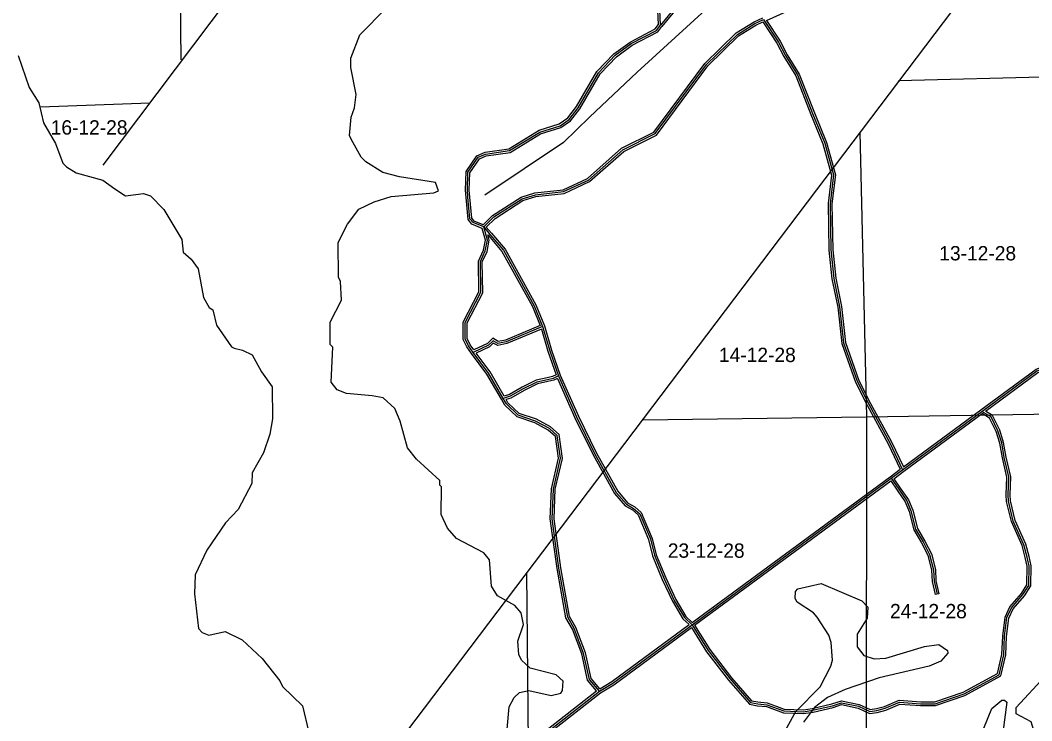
# Model space of a CAD drawing. Extents: x 457167 to 656239, y 1787309 to 1969297.
# Drawn here: x 503466 to 519332, y 1856035 to 1867028 of the extents above; entities that cross this region are included whole.
import ezdxf

# ---------------------------------------------------------------- set-up
doc = ezdxf.new("R2010")
doc.units = 0
for name, color, linetype in [('Level 1', 7, 'Continuous'), ('Level 2', 7, 'Continuous'), ('Level 31', 7, 'Continuous'), ('Level 32', 7, 'Continuous'), ('Level 5', 7, 'Continuous'), ('Level 7', 7, 'Continuous')]:
    doc.layers.add(name, color=color, linetype=linetype)

msp = doc.modelspace()

# ---------------------------------------------------------------- linework, layer by layer
at = {"layer": 'Level 1'}
for p, q in [((504766.348, 1864753.707), (510401.692, 1872241.672)), ((505988.57, 1866404.024), (505957.98, 1870996.563)), ((518697.448, 1867997.26), (506438.599, 1851790.926)), ((521962.457, 1866198.703), (517243.291, 1866074.847)), ((505499.342, 1865727.674), (503784.174, 1865664.126)), ((516634.054, 1865269.431), (516739.061, 1860805.656)), ((513233.333, 1860757.096), (516739.061, 1860805.656)), ((516739.061, 1860805.656), (516736.476, 1855535.731)), ((516739.061, 1860805.656), (522061.736, 1860890.238)), ((511405.081, 1858356.672), (511433.595, 1855404.956))]:
    msp.add_line(p, q, dxfattribs=at)
at = {"layer": 'Level 31'}
for p, q in [((517307.369, 1859973.737), (518551.461, 1860890.211)), ((517127.036, 1859840.592), (517307.369, 1859973.737)), ((514004.067, 1857540.377), (517127.036, 1859840.592))]:
    msp.add_line(p, q, dxfattribs=at)
for points in [[(513506.701, 1866950.016), (513499.355, 1867191.866), (513466.134, 1867242.176), (513343.091, 1867767.746), (513094.126, 1868068.707), (512928.762, 1868427.895), (512656.341, 1869162.411), (512668.223, 1870096.196), (512755.878, 1871287.874), (512790.221, 1871529.564)], [(516371.772, 1869410.431), (516159.217, 1869243.956), (515064.584, 1868410.631), (514869.715, 1868295.734), (514381.791, 1867938.316), (514224.243, 1867764.369), (513751.596, 1867244.716), (513506.701, 1866950.016)], [(510489.139, 1864250.778), (510479.386, 1864360.636), (510488.771, 1864643.876), (510647.855, 1864876.71), (510764.846, 1864926.435), (511140.285, 1864983.15), (511616.56, 1865273.299), (511933.598, 1865372.068), (512075.604, 1865471.519), (512218.251, 1865654.604), (512537.025, 1866203.56), (512796.491, 1866477.47), (513047.329, 1866660.142), (513448.144, 1866866.967), (513506.701, 1866950.016)], [(510735.553, 1863784.353), (510894.664, 1863942.278), (511337.504, 1864223.826), (511546.218, 1864289.923), (511988.143, 1864338.026), (512380.619, 1864520.144), (512915.836, 1864993.356), (513425.383, 1865249.944), (514229.583, 1866330.513), (514715.106, 1866803.941), (514990.721, 1866977.804), (515126.835, 1867038.379)], [(515126.835, 1867038.379), (515360.021, 1866682.217), (515471.242, 1866471.612), (515657.219, 1866168.723), (515894.881, 1865562.001), (516084.711, 1865097.644), (516221.597, 1864601.123), (516168.337, 1864148.955), (516181.831, 1863422.351), (516228.521, 1862974.535), (516319.151, 1862531.645), (516381.62, 1861963.041), (516592.927, 1861362.605), (516775.219, 1861001.191), (517106.516, 1860395.946), (517307.369, 1859973.737)], [(510735.553, 1863784.353), (510569.049, 1863851.551), (510519.312, 1863910.291), (510489.139, 1864250.778)], [(510570.304, 1861816.249), (510495.271, 1861917.998), (510445.728, 1862026.558), (510446.421, 1862284.74), (510690.166, 1862759.063), (510683.466, 1863242.732), (510759.226, 1863408.983), (510793.297, 1863575.761), (510735.553, 1863784.353)], [(510735.553, 1863784.353), (510833.441, 1863667.968), (511046.652, 1863417.678), (511243.53, 1863058.724), (511526.391, 1862548.526), (511659.743, 1862220.003)], [(511659.743, 1862220.003), (511089.101, 1861981.131), (510960.093, 1861953.636), (510881.975, 1861999.032), (510810.728, 1861929.855), (510570.304, 1861816.249)], [(511659.743, 1862220.003), (511771.578, 1861841.746), (511909.457, 1861448.48)], [(511041.398, 1861094.036), (510810.288, 1861491.67), (510570.304, 1861816.249)], [(518551.461, 1860890.211), (519413.8, 1861525.945), (519530.441, 1861567.334), (520354.293, 1861608.681)], [(511909.457, 1861448.48), (511824.313, 1861406.628), (511736.393, 1861387.332), (511569.466, 1861349.071), (511354.534, 1861243.725), (511151.649, 1861126.333), (511041.398, 1861094.036)], [(511909.457, 1861448.48), (512193.406, 1860802.646), (512475.423, 1860230.64), (512812.682, 1859619.514), (512973.971, 1859431.981), (513087.359, 1859368.272), (513182.845, 1859284.631), (513350.018, 1858887.985), (513413.965, 1858631.01), (513564.069, 1858263.886), (513723.509, 1857923.271), (513883.54, 1857653.202), (514004.067, 1857540.377)], [(512550.771, 1856499.768), (512392.958, 1856684.016), (512302.863, 1857092.731), (512154.138, 1857484.946), (512054.867, 1857660.606), (511916.196, 1858428.06), (511810.666, 1859203.749), (511829.03, 1859670.591), (511939.125, 1860153.441), (511890.545, 1860512.179), (511765.881, 1860621.028), (511549.585, 1860738.597), (511274.63, 1860831.305), (511091.983, 1861006.928), (511041.398, 1861094.036)], [(519042.59, 1859169.476), (518967.661, 1859479.573), (518963.266, 1859582.498), (518972.891, 1859861.738), (518901.126, 1860166.005), (518860.279, 1860395.975), (518801.458, 1860585.285), (518693.098, 1860804.596), (518551.461, 1860890.211)], [(517127.036, 1859840.592), (517246.078, 1859670.328), (517372.388, 1859485.854), (517437.373, 1859329.247), (517509.513, 1859042.794), (517626.849, 1858840.901), (517729.569, 1858645.245), (517790.737, 1858403.197), (517799.947, 1858226.434), (517846.934, 1858022.621)], [(514004.067, 1857540.377), (514257.173, 1857135.771), (514599.585, 1856692.281), (514922.23, 1856322.689), (515033.24, 1856300.449), (515176.432, 1856286.451), (515444.407, 1856188.346), (515751.868, 1856177.729), (515895.513, 1856199.006), (516206.786, 1856270.926), (516347.982, 1856318.759), (516616.751, 1856261.749), (516794.067, 1856179.63), (516902.676, 1856195.586), (517034.916, 1856231.819), (517258.739, 1856328.438), (517589.381, 1856302.841), (517817.616, 1856302.356), (518270.527, 1856457.403), (518819.149, 1856757.921), (518893.839, 1857071.466), (518906.69, 1857362.329), (518942.777, 1857653.106), (519015.287, 1857808.113), (519193.662, 1858014.002), (519286.508, 1858159.844), (519290.488, 1858462.74), (519260.452, 1858604.306), (519210.232, 1858796.492), (519042.59, 1859169.476)], [(512550.771, 1856499.768), (512759.751, 1856624.054), (514004.067, 1857540.377)], [(510546.918, 1849012.953), (510834.086, 1849987.11), (510852.926, 1851550.32), (510858.071, 1851971.394), (510984.031, 1852187.631), (511134.691, 1852370.318), (511368.789, 1852561.045), (511506.614, 1852636.872), (511519.376, 1852644.096), (511628.166, 1852785.492), (511678.891, 1852976.933), (511646.144, 1853151.971), (511405.526, 1853411.454), (511372.359, 1853478.128), (511398.682, 1853861.666), (511508.987, 1854311.421), (511536.701, 1855053.139), (511604.788, 1855453.241), (511689.356, 1855752.916), (511756.371, 1855877.747), (512550.771, 1856499.768)]]:
    msp.add_lwpolyline(points, dxfattribs=at)
at = {"layer": 'Level 32'}
for p, q in [((517318.845, 1860019.451), (518533.667, 1860914.365)), ((517325.163, 1859949.583), (518553.106, 1860854.161)), ((517109.217, 1859864.726), (517269.655, 1859983.181)), ((514006.361, 1857579.324), (517109.245, 1859864.747)), ((517168.376, 1859833.821), (517325.189, 1859949.602)), ((514044.25, 1857532.711), (517120.07, 1859798.2)), ((517876.168, 1858029.361), (517817.701, 1858015.882))]:
    msp.add_line(p, q, dxfattribs=at)
for points in [[(513476.411, 1866959.116), (513469.627, 1867182.441), (513438.146, 1867230.117), (513315.486, 1867754.051), (513068.513, 1868052.603), (512901.032, 1868416.389), (512626.272, 1869157.211), (512638.236, 1870097.488), (512726.033, 1871291.089), (512755.761, 1871500.286)], [(515171.221, 1867025.355), (515855.199, 1867331.046), (518199.427, 1868479.946), (519334.898, 1868750.821), (519583.002, 1868886.543), (519836.903, 1869088.046), (521613.336, 1870776.427), (521787.329, 1871016.591)], [(516390.271, 1869386.811), (516177.554, 1869220.21), (515081.347, 1868385.688), (514886.239, 1868270.65), (514401.981, 1867915.916), (514246.458, 1867744.206), (513774.241, 1867225.026), (513530.534, 1866931.756)], [(510459.256, 1864248.125), (510449.341, 1864359.803), (510459.076, 1864653.592), (510628.038, 1864900.885), (510756.609, 1864955.531), (511129.834, 1865011.912), (511604.108, 1865300.842), (511920.216, 1865399.321), (512054.706, 1865493.509), (512193.331, 1865671.433), (512512.839, 1866221.651), (512776.605, 1866500.101), (513031.527, 1866685.748), (513427.859, 1866890.259), (513476.411, 1866959.116)], [(510728.451, 1863819.571), (510875.832, 1863965.855), (511324.712, 1864251.244), (511540.006, 1864319.425), (511979.991, 1864367.316), (512364.025, 1864545.516), (512898.874, 1865018.403), (513405.553, 1865273.547), (514206.936, 1866350.332), (514696.426, 1866827.627), (514976.546, 1867004.332), (515114.637, 1867065.787)], [(510776.296, 1863782.521), (510913.496, 1863918.701), (511350.296, 1864196.408), (511552.431, 1864260.422), (511996.294, 1864308.736), (512397.214, 1864494.771), (512932.798, 1864968.308), (513445.214, 1865226.341), (514252.231, 1866310.694), (514733.787, 1866780.254), (515004.896, 1866951.276), (515115.716, 1867000.592)], [(515115.716, 1867000.592), (515334.15, 1866666.963), (515445.167, 1866456.743), (515630.258, 1866155.298), (515867.026, 1865550.853), (516056.266, 1865087.946), (516191.117, 1864598.806), (516138.304, 1864150.438), (516151.86, 1863420.515), (516198.834, 1862969.961), (516289.481, 1862526.989), (516352.176, 1861956.336), (516565.271, 1861350.821), (516748.661, 1860987.23), (517079.79, 1860382.289), (517269.654, 1859983.182)], [(515171.222, 1867025.355), (515385.892, 1866697.472), (515497.316, 1866486.481), (515684.181, 1866182.149), (515922.734, 1865573.149), (516113.158, 1865107.341), (516252.078, 1864603.441), (516198.37, 1864147.472), (516211.802, 1863424.189), (516258.206, 1862979.109), (516348.821, 1862536.3), (516411.065, 1861969.746), (516620.585, 1861374.389), (516801.778, 1861015.152), (517133.241, 1860409.603), (517318.845, 1860019.451)], [(510519.022, 1864253.431), (510509.431, 1864361.469), (510518.466, 1864634.158), (510667.671, 1864852.535), (510773.085, 1864897.338), (511150.736, 1864954.388), (511629.012, 1865245.755), (511946.981, 1865344.815), (512096.502, 1865449.529), (512243.169, 1865637.775), (512561.211, 1866185.469), (512816.378, 1866454.84), (513063.131, 1866634.537), (513468.43, 1866843.676), (513530.534, 1866931.755)], [(510710.592, 1863762.075), (510550.945, 1863826.506), (510490.269, 1863898.166), (510459.256, 1864248.13)], [(510728.451, 1863819.571), (510587.153, 1863876.596), (510548.356, 1863922.416), (510519.023, 1864253.426)], [(510776.296, 1863782.521), (510856.339, 1863687.351), (511071.481, 1863434.796), (511269.801, 1863073.211), (511553.507, 1862561.488), (511688.095, 1862229.921)], [(510546.159, 1861798.443), (510469.275, 1861902.705), (510415.71, 1862020.074), (510416.441, 1862292.035), (510660.065, 1862766.125), (510653.375, 1863249.046), (510730.516, 1863418.325), (510762.461, 1863574.704), (510710.592, 1863762.074)], [(510579.803, 1861853.917), (510521.268, 1861933.292), (510475.746, 1862033.041), (510476.403, 1862277.446), (510720.267, 1862752.002), (510713.556, 1863236.417), (510787.938, 1863399.641), (510824.134, 1863576.818), (510801.188, 1863659.707)], [(510801.188, 1863659.707), (510810.542, 1863648.586), (511021.825, 1863400.561), (511217.258, 1863044.236), (511499.276, 1862535.563), (511620.785, 1862236.217)], [(511620.785, 1862236.217), (511080.105, 1862009.889), (510965.16, 1861985.39), (510877.389, 1862036.395), (510793.406, 1861954.851), (510579.803, 1861853.917)], [(511688.095, 1862229.921), (511800.136, 1861850.968), (511937.386, 1861459.496)], [(511640.461, 1862179.407), (511098.099, 1861952.375), (510955.026, 1861921.881), (510886.56, 1861961.669), (510828.051, 1861904.86), (510616.136, 1861804.723)], [(511640.462, 1862179.408), (511743.02, 1861832.525), (511872.343, 1861463.664)], [(511015.46, 1861078.96), (510785.182, 1861475.164), (510546.181, 1861798.413)], [(511055.523, 1861129.434), (510835.394, 1861508.175), (510616.136, 1861804.723)], [(518533.658, 1860914.359), (519399.577, 1861552.731), (519524.549, 1861597.077), (520352.79, 1861638.644)], [(518605.369, 1860892.681), (519428.023, 1861499.158), (519536.333, 1861537.591), (520355.796, 1861578.718)], [(511872.343, 1861463.665), (511814.337, 1861435.153), (511729.826, 1861416.606), (511559.379, 1861377.538), (511340.402, 1861270.209), (511139.75, 1861154.108), (511055.523, 1861129.434)], [(511894.596, 1861407.744), (511834.29, 1861378.103), (511742.96, 1861358.06), (511579.552, 1861320.606), (511368.666, 1861217.241), (511163.549, 1861098.558), (511086.562, 1861076.003)], [(511894.596, 1861407.745), (512166.207, 1860789.969), (512448.822, 1860216.751), (512787.915, 1859602.303), (512954.671, 1859408.414), (513069.94, 1859343.647), (513157.881, 1859266.615), (513321.467, 1858878.479), (513385.376, 1858621.662), (513536.582, 1858251.841), (513696.956, 1857909.233), (513859.912, 1857634.226), (513957.221, 1857543.136)], [(511937.386, 1861459.496), (512220.605, 1860815.321), (512502.025, 1860244.527), (512837.45, 1859636.725), (512993.273, 1859455.549), (513104.777, 1859392.896), (513207.807, 1859302.647), (513378.568, 1858897.491), (513442.555, 1858640.358), (513591.556, 1858275.93), (513750.061, 1857937.311), (513907.167, 1857672.179), (514006.361, 1857579.324)], [(512507.593, 1856504.061), (512365.281, 1856670.212), (512274.037, 1857084.138), (512126.896, 1857472.175), (512026.249, 1857650.27), (511886.557, 1858423.368), (511780.586, 1859202.305), (511799.162, 1859674.55), (511908.666, 1860154.807), (511862.327, 1860496.991), (511748.644, 1860596.252), (511537.539, 1860710.999), (511258.679, 1860805.023), (511068.154, 1860988.221), (511015.454, 1861078.97)], [(512557.134, 1856538.456), (512420.636, 1856697.818), (512331.69, 1857101.324), (512181.38, 1857497.719), (512083.486, 1857670.941), (511945.835, 1858432.751), (511840.747, 1859205.192), (511858.898, 1859666.634), (511969.583, 1860152.076), (511918.762, 1860527.368), (511783.117, 1860645.805), (511561.631, 1860766.196), (511290.581, 1860857.586), (511115.811, 1861025.636), (511086.562, 1861076.004)], [(519014.083, 1859159.72), (518937.812, 1859475.37), (518933.245, 1859582.375), (518942.769, 1859858.758), (518871.734, 1860159.933), (518831.07, 1860388.873), (518773.512, 1860574.12), (518670.081, 1860783.453), (518553.106, 1860854.161)], [(519071.097, 1859179.231), (518997.51, 1859483.776), (518993.289, 1859582.622), (519003.011, 1859864.717), (518930.516, 1860172.076), (518889.487, 1860403.077), (518829.405, 1860596.45), (518716.114, 1860825.739), (518605.369, 1860892.681)], [(517168.376, 1859833.821), (517270.75, 1859687.397), (517398.904, 1859500.231), (517465.926, 1859338.711), (517537.573, 1859054.217), (517653.112, 1858855.417), (517757.784, 1858656.041), (517820.545, 1858407.696), (517829.77, 1858230.616), (517876.168, 1858029.361)], [(517120.07, 1859798.2), (517221.407, 1859653.258), (517345.873, 1859471.477), (517408.819, 1859319.785), (517481.452, 1859031.371), (517600.586, 1858826.385), (517701.354, 1858634.447), (517760.931, 1858398.699), (517770.124, 1858222.252), (517817.701, 1858015.882)], [(513995.797, 1857497.029), (514232.523, 1857118.607), (514576.39, 1856673.232), (514906.336, 1856295.276), (515028.822, 1856270.737), (515169.708, 1856256.965), (515438.588, 1856158.528), (515753.563, 1856147.652), (515901.096, 1856169.506), (516214.996, 1856242.031), (516349.811, 1856287.703), (516607.215, 1856233.103), (516789.577, 1856148.647), (516908.842, 1856166.17), (517044.874, 1856203.441), (517263.819, 1856297.955), (517588.19, 1856272.843), (517822.578, 1856272.345), (518282.681, 1856429.853), (518845.246, 1856738.009), (518923.685, 1857067.29), (518936.608, 1857359.816), (518971.964, 1857644.697), (519040.694, 1857791.622), (519217.783, 1857996.027), (519316.394, 1858150.925), (519320.53, 1858465.693), (519289.655, 1858611.216), (519238.624, 1858806.504), (519071.096, 1859179.231)], [(514044.25, 1857532.711), (514281.823, 1857152.935), (514622.779, 1856711.33), (514938.123, 1856350.101), (515037.657, 1856330.16), (515183.156, 1856315.937), (515450.226, 1856218.163), (515750.174, 1856207.806), (515889.929, 1856228.506), (516198.576, 1856299.819), (516346.154, 1856349.814), (516626.287, 1856290.394), (516798.557, 1856210.611), (516896.508, 1856225.002), (517024.958, 1856260.197), (517253.66, 1856358.922), (517590.572, 1856332.839), (517812.654, 1856332.367), (518258.373, 1856484.952), (518793.053, 1856777.832), (518863.993, 1857075.641), (518876.771, 1857364.843), (518913.59, 1857661.516), (518989.881, 1857824.604), (519169.542, 1858031.977), (519256.623, 1858168.763), (519260.446, 1858459.787), (519231.251, 1858597.396), (519181.84, 1858786.481), (519014.084, 1859159.719)], [(512557.135, 1856538.456), (512743.148, 1856649.085), (513957.221, 1857543.136)], [(512567.756, 1856474.963), (512776.352, 1856599.023), (513995.797, 1857497.029)], [(510527.376, 1849052.754), (510804.137, 1849991.616), (510822.927, 1851550.684), (510828.171, 1851979.665), (510959.335, 1852204.838), (511113.436, 1852391.699), (511351.946, 1852586.02), (511491.993, 1852663.071), (511499.306, 1852667.21), (511600.711, 1852799.006), (511648.156, 1852978.072), (511618.25, 1853137.931), (511380.59, 1853394.223), (511341.871, 1853472.058), (511368.93, 1853866.299), (511479.121, 1854315.598), (511506.795, 1855056.228), (511575.481, 1855459.85), (511661.372, 1855764.217), (511732.916, 1855897.486), (512507.593, 1856504.061)], [(510575.602, 1849004.158), (510864.034, 1849982.604), (510882.923, 1851549.956), (510887.973, 1851963.123), (511008.728, 1852170.425), (511155.945, 1852348.937), (511385.631, 1852536.07), (511521.234, 1852610.675), (511539.446, 1852620.983), (511655.621, 1852771.978), (511709.625, 1852975.794), (511674.039, 1853166.011), (511430.461, 1853428.684), (511402.846, 1853484.199), (511428.436, 1853857.031), (511538.852, 1854307.246), (511566.608, 1855050.049), (511634.096, 1855446.631), (511717.339, 1855741.613), (511779.825, 1855858.009), (512567.756, 1856474.963)]]:
    msp.add_lwpolyline(points, dxfattribs=at)
at = {"layer": 'Level 5'}
for points in [[(521401.972, 1871497.322), (521091.898, 1870754.803), (520502.015, 1870334.766), (519633.557, 1869619.395), (517343.404, 1868595.506), (515517.234, 1868196.186), (514887.081, 1867841.845), (514212.505, 1867190.952), (513142.025, 1866211.045), (512396.526, 1865505.549), (511987.954, 1865109.308), (510755.641, 1864282.098)], [(503433.305, 1866471.767), (503606.763, 1865971.032), (503756.068, 1865728.831), (503830.112, 1865420.157), (504020.799, 1865094.415), (504136.525, 1864785.621), (504194.686, 1864727.071), (504344.44, 1864634.881), (504760.898, 1864516.866), (504952.212, 1864382.856), (505118.576, 1864273.966), (505402.111, 1864306.39), (505510.383, 1864272.721), (505718.099, 1864055.291), (506000.069, 1863587.576), (506024.421, 1863387.414), (506149.105, 1863278.644), (506257.018, 1863128.263), (506338.944, 1862677.807), (506430.147, 1862519.156), (506488.379, 1862485.616), (506545.972, 1862243.674), (506778.28, 1861901.161), (506819.931, 1861884.331), (506953.183, 1861850.553), (507103.006, 1861775.074), (507252.202, 1861507.821), (507418.177, 1861273.88), (507424.943, 1860773.673), (507382.475, 1860532.049), (507281.526, 1860240.613), (507105.456, 1859924.386), (507096.588, 1859757.694), (506886.879, 1859349.865), (506686.148, 1859142.12), (506392.977, 1858709.54), (506208.368, 1858326.661), (506199.081, 1858026.587), (506264.038, 1857484.54), (506322.16, 1857417.65), (506422.062, 1857375.64), (506680.686, 1857433.174), (506947.061, 1857307.286), (507262.89, 1857014.495), (507536.878, 1856663.493), (507578.26, 1856571.662), (507894.089, 1856270.572), (507992.785, 1855853.437)], [(519304.296, 1855558.982), (519363.694, 1855883.898), (519322.442, 1856017.409), (519089.416, 1856143.208), (519089.746, 1856243.24), (519541.478, 1856733.642), (520135.281, 1857340.299), (520188.173, 1858240.453)]]:
    msp.add_lwpolyline(points, dxfattribs=at)
at = {"layer": 'Level 7'}
for points in [[(511102.426, 1855901.886), (511136.883, 1856251.911), (511212.362, 1856401.705), (511295.993, 1856476.467), (511446.146, 1856509.349), (511796.032, 1856433.182), (511946.184, 1856466.065), (511971.324, 1856507.656), (511980.153, 1856657.668), (511872.08, 1856758.068), (511463.922, 1856859.415), (511330.938, 1856984.885), (511289.546, 1857076.706), (511273.564, 1857285.149), (511357.743, 1857543.313), (511324.991, 1857726.846), (511225.317, 1857843.846), (510950.701, 1857994.786), (510859.468, 1858145.126), (510827.463, 1858562.042), (510736.091, 1858670.702), (510311.661, 1858897.161), (510170.467, 1859055.971), (510071.113, 1859273.043), (510072.489, 1859706.53), (510047.578, 1859731.6), (510047.807, 1859806.631), (509682.087, 1860141.261), (509540.923, 1860316.782), (509425.526, 1860733.957), (509342.823, 1860934.289), (509159.938, 1861101.599), (508984.975, 1861135.497), (508584.968, 1861170.123), (508435.075, 1861228.962), (508343.772, 1861345.962), (508370.516, 1861896.061), (508328.966, 1861937.871), (508330.072, 1862287.996), (508506.281, 1862637.564), (508490.528, 1862929.408), (508457.376, 1862996.188), (508450.771, 1863538.086), (508601.78, 1863829.362), (508777.561, 1864062.218), (509019.703, 1864178.183), (509286.727, 1864260.687), (509953.798, 1864316.916), (510028.949, 1864350.008), (509979.356, 1864483.549), (509412.756, 1864568.713), (509154.521, 1864636.251), (508888.315, 1864803.821), (508813.522, 1864879.081), (508656.047, 1865163.003), (508631.206, 1865221.453), (508657.123, 1865504.788), (508707.632, 1865654.681), (508733.301, 1865863.024), (508651.275, 1866288.44), (508651.733, 1866430.151), (508794.632, 1866796.489), (509212.785, 1867220.3)], [(515386.789, 1855738.166), (515629.949, 1856179.236), (516014.661, 1856569.796), (516182.431, 1856894.393), (516207.71, 1856986.026), (516183.576, 1857261.189), (516150.625, 1857377.991), (515968.109, 1857662.012), (515909.987, 1857728.902), (515652.081, 1857896.441), (515618.94, 1857954.892), (515627.599, 1858063.234), (515661.079, 1858104.815), (516028.135, 1858187.001), (516669.178, 1857918.215), (516760.581, 1857817.884), (516751.692, 1857642.861), (516592.482, 1857393.256), (516591.864, 1857193.193), (516699.807, 1857059.482), (516858.031, 1857008.943), (517041.463, 1857016.686), (517650.571, 1857198.156), (517875.786, 1857230.78), (518008.868, 1857138.66), (518017.079, 1857096.949), (517908.278, 1856972.256), (517724.616, 1856889.482), (516940.445, 1856708.57), (516406.338, 1856526.871), (516130.845, 1856402.716), (515921.913, 1856244.981), (515754.432, 1856012.115)], [(518069.798, 1855337.824), (518353.921, 1855545.321), (518580.181, 1855919.729), (518706.21, 1856227.785), (518865.021, 1856360.669), (518906.701, 1856360.509), (518939.952, 1856327.069), (518880.096, 1855852.091), (518913.147, 1855768.631), (519137.663, 1855584.511), (519304.296, 1855558.982)]]:
    msp.add_lwpolyline(points, dxfattribs=at)

# ---------------------------------------------------------------- texts
at = {"layer": 'Level 2'}
for s, p in [('16-12-28', (503944.257, 1865233.264)), ('13-12-28', (517882.073, 1863258.991)), ('14-12-28', (514426.111, 1861663.859)), ('23-12-28', (513623.775, 1858592.788)), ('24-12-28', (517109.325, 1857642.779))]:
    msp.add_text(s, height=225, dxfattribs=at).set_placement(p)

doc.saveas('drawing.dxf')
